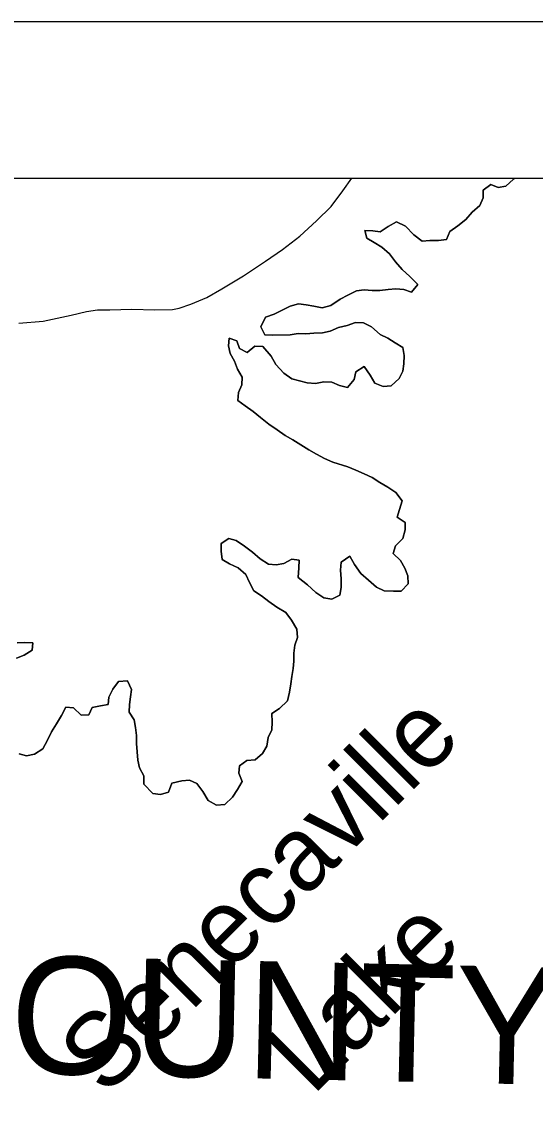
# Model space of a CAD drawing. Extents: x -22 to 431, y -18 to 160.
# Drawn here: x 330.402 to 331.059, y 158.739 to 160.12 of the extents above; entities that cross this region are included whole.
import ezdxf

# ---------------------------------------------------------------- set-up
doc = ezdxf.new("R2010")
doc.units = 0
for name, color, linetype in [('GM_X_Airport_Text_Class_2', 7, 'Continuous'), ('GM_X_County_ROW', 7, 'Continuous'), ('GM_X_Section', 7, 'Continuous'), ('GM_X_Township_Subdivision', 7, 'Continuous'), ('GM_X_Unincorporated_Text', 7, 'Continuous')]:
    doc.layers.add(name, color=color, linetype=linetype)

msp = doc.modelspace()

# ---------------------------------------------------------------- linework, layer by layer
at = {"layer": 'GM_X_County_ROW'}
msp.add_lwpolyline([(330.3989, 159.7345), (330.43, 159.7371), (330.4656, 159.7445), (330.4852, 159.7494), (330.4996, 159.7515), (330.5152, 159.7514), (330.5432, 159.7522), (330.5725, 159.7516), (330.5952, 159.752), (330.6039, 159.7536), (330.6186, 159.7588), (330.639, 159.7671), (330.6585, 159.7781), (330.686, 159.7949), (330.7141, 159.8136), (330.7359, 159.8287), (330.7579, 159.8458), (330.7796, 159.8652), (330.7983, 159.8837), (330.8131, 159.9034), (330.8248, 159.9199)], dxfattribs=at)
at = {"layer": 'GM_X_Section'}
msp.add_line((319.5549, 159.9199), (331.7949, 159.9199), dxfattribs=at)
msp.add_lwpolyline([(319.3549, 160.1199), (331.9949, 160.1199), (331.9949, 147.4799), (319.3549, 147.4799)], close=True, dxfattribs=at)
at = {"layer": 'GM_X_Township_Subdivision'}
for points in [[(331.0322, 159.9199), (331.0314, 159.9184), (331.0217, 159.9096), (331.0119, 159.9079), (331.0024, 159.9116), (330.9926, 159.9043), (330.9927, 159.8948)], [(330.9927, 159.8948), (330.9926, 159.9043), (331.0024, 159.9116), (331.0119, 159.9079), (331.0217, 159.9096), (331.0314, 159.9184), (331.0322, 159.9199)], [(330.9927, 159.8948), (330.9883, 159.8849), (330.9785, 159.8764), (330.9703, 159.8668), (330.9602, 159.8587), (330.9497, 159.8514), (330.9456, 159.8415), (330.9354, 159.8402), (330.9244, 159.8401), (330.9146, 159.8392), (330.9039, 159.8474), (330.8932, 159.8583), (330.8818, 159.8638), (330.8709, 159.858), (330.8608, 159.8511), (330.8513, 159.8525), (330.8414, 159.8527), (330.8438, 159.8429), (330.8533, 159.8377), (330.8629, 159.8317), (330.8728, 159.8231), (330.8805, 159.813), (330.8889, 159.8028), (330.8988, 159.7942), (330.9088, 159.7837), (330.9009, 159.7742), (330.8911, 159.7775), (330.8808, 159.7781), (330.871, 159.7776), (330.8604, 159.7763), (330.8506, 159.7762), (330.8404, 159.7768), (330.8305, 159.7756), (330.8196, 159.7701), (330.8095, 159.7651), (330.7978, 159.757), (330.7865, 159.7542), (330.7759, 159.7563), (330.7664, 159.7577), (330.7566, 159.7591), (330.7456, 159.7563), (330.7253, 159.7458), (330.714, 159.7419), (330.7084, 159.7297), (330.7135, 159.7195), (330.7233, 159.7192), (330.7456, 159.7195), (330.7558, 159.7212), (330.7657, 159.7209), (330.7759, 159.7214), (330.7869, 159.7219), (330.797, 159.7243), (330.8076, 159.729), (330.8185, 159.7314), (330.8291, 159.7353), (330.8397, 159.7347), (330.8496, 159.7295), (330.861, 159.7198), (330.8705, 159.715), (330.8801, 159.7094), (330.8896, 159.7031), (330.8916, 159.6929), (330.8909, 159.6826), (330.8899, 159.6731), (330.8851, 159.6636), (330.875, 159.6544), (330.8648, 159.6535), (330.8538, 159.6575), (330.848, 159.6677), (330.8403, 159.679), (330.8298, 159.672), (330.8276, 159.6625), (330.819, 159.6521), (330.8088, 159.6547), (330.7989, 159.6591), (330.7887, 159.6594), (330.7781, 159.6573), (330.7675, 159.6583), (330.7478, 159.6634), (330.7378, 159.6705), (330.7275, 159.6817), (330.7213, 159.6923), (330.7106, 159.7047), (330.7004, 159.7049), (330.6906, 159.6968), (330.6811, 159.702), (330.6776, 159.7118), (330.6677, 159.7151), (330.6671, 159.7053), (330.6691, 159.6954), (330.6745, 159.6856), (330.6784, 159.6754), (330.6845, 159.6653), (330.6839, 159.6554), (330.6795, 159.6459), (330.6788, 159.6356), (330.6883, 159.6285), (330.6983, 159.6214), (330.7078, 159.6136), (330.7185, 159.6054), (330.7292, 159.5979)], [(330.7292, 159.5979), (330.7185, 159.6054), (330.7078, 159.6136), (330.6983, 159.6214), (330.6883, 159.6285), (330.6788, 159.6356), (330.6795, 159.6459), (330.6839, 159.6554), (330.6845, 159.6653), (330.6784, 159.6754), (330.6745, 159.6856), (330.6691, 159.6954), (330.6671, 159.7053), (330.6677, 159.7151), (330.6776, 159.7118), (330.6811, 159.702), (330.6906, 159.6968), (330.7004, 159.7049), (330.7106, 159.7047), (330.7213, 159.6923), (330.7275, 159.6817), (330.7378, 159.6705), (330.7478, 159.6634), (330.7675, 159.6583), (330.7781, 159.6573), (330.7887, 159.6594), (330.7989, 159.6591), (330.8088, 159.6547), (330.819, 159.6521), (330.8276, 159.6625), (330.8298, 159.672), (330.8403, 159.679), (330.848, 159.6677), (330.8538, 159.6575), (330.8648, 159.6535), (330.875, 159.6544), (330.8851, 159.6636), (330.8899, 159.6731), (330.8909, 159.6826), (330.8916, 159.6929), (330.8896, 159.7031), (330.8801, 159.7094), (330.8705, 159.715), (330.861, 159.7198), (330.8496, 159.7295), (330.8397, 159.7347), (330.8291, 159.7353), (330.8185, 159.7314), (330.8076, 159.729), (330.797, 159.7243), (330.7869, 159.7219), (330.7759, 159.7214), (330.7657, 159.7209), (330.7558, 159.7212), (330.7456, 159.7195), (330.7233, 159.7192), (330.7135, 159.7195), (330.7084, 159.7297), (330.714, 159.7419), (330.7253, 159.7458), (330.7456, 159.7563), (330.7566, 159.7591), (330.7664, 159.7577), (330.7759, 159.7563), (330.7865, 159.7542), (330.7978, 159.757), (330.8095, 159.7651), (330.8196, 159.7701), (330.8305, 159.7756), (330.8404, 159.7768), (330.8506, 159.7762), (330.8604, 159.7763), (330.871, 159.7776), (330.8808, 159.7781), (330.8911, 159.7775), (330.9009, 159.7742), (330.9088, 159.7837), (330.8988, 159.7942), (330.8889, 159.8028), (330.8805, 159.813), (330.8728, 159.8231), (330.8629, 159.8317), (330.8533, 159.8377), (330.8438, 159.8429), (330.8414, 159.8527), (330.8513, 159.8525), (330.8608, 159.8511), (330.8709, 159.858), (330.8818, 159.8638), (330.8932, 159.8583), (330.9039, 159.8474), (330.9146, 159.8392), (330.9244, 159.8401), (330.9354, 159.8402), (330.9456, 159.8415), (330.9497, 159.8514), (330.9602, 159.8587), (330.9703, 159.8668), (330.9785, 159.8764), (330.9883, 159.8849), (330.9927, 159.8948)], [(330.7292, 159.5979), (330.7394, 159.5909), (330.749, 159.5853), (330.7695, 159.5726), (330.7794, 159.5667), (330.7897, 159.5615), (330.8004, 159.5567), (330.8193, 159.5509), (330.8296, 159.5464), (330.8402, 159.5417), (330.8505, 159.5372), (330.8604, 159.5305), (330.8707, 159.5246), (330.881, 159.5179), (330.889, 159.5074), (330.8854, 159.4963), (330.8825, 159.4864), (330.8927, 159.4797), (330.8928, 159.4702), (330.8896, 159.4592), (330.8806, 159.4496), (330.8773, 159.4401), (330.8868, 159.4311), (330.8922, 159.4213), (330.8961, 159.4115), (330.8966, 159.4012), (330.8876, 159.3917), (330.8778, 159.3919), (330.8661, 159.3921), (330.8562, 159.397), (330.8459, 159.4059), (330.8363, 159.4145), (330.8279, 159.4258), (330.8221, 159.4367), (330.8108, 159.429), (330.8102, 159.4188), (330.811, 159.4074), (330.8108, 159.3964), (330.8094, 159.3865), (330.7992, 159.3815), (330.789, 159.3832), (330.7787, 159.3899), (330.768, 159.4), (330.7558, 159.4094), (330.7568, 159.4215), (330.7574, 159.4314), (330.748, 159.4328), (330.7378, 159.427), (330.728, 159.4253), (330.7181, 159.4264), (330.7075, 159.433), (330.6975, 159.4416), (330.6872, 159.4495), (330.6769, 159.4566), (330.6675, 159.4591), (330.6577, 159.4525), (330.6574, 159.4427), (330.6587, 159.4321), (330.6682, 159.4265), (330.6792, 159.4217), (330.6891, 159.4131), (330.6938, 159.4029), (330.6992, 159.392), (330.7091, 159.3857), (330.7186, 159.3786), (330.7289, 159.3715), (330.7404, 159.3644), (330.7473, 159.3546), (330.7542, 159.343), (330.7551, 159.3324), (330.7518, 159.3228), (330.7504, 159.3126), (330.7505, 159.3023), (330.7494, 159.2929), (330.748, 159.2826), (330.7466, 159.2731), (330.7449, 159.2625), (330.7423, 159.2514), (330.7322, 159.2418), (330.7224, 159.2352), (330.7229, 159.2243), (330.7223, 159.2144), (330.7175, 159.2045), (330.7161, 159.1938), (330.7105, 159.1843), (330.7008, 159.1762), (330.6905, 159.1753), (330.6808, 159.1684), (330.6801, 159.1589), (330.6844, 159.1483), (330.6785, 159.1384), (330.6721, 159.1284), (330.6624, 159.1192), (330.6514, 159.1183), (330.6411, 159.1243), (330.6342, 159.1356), (330.6265, 159.1457), (330.617, 159.1501), (330.6072, 159.1493), (330.5944, 159.1461), (330.5903, 159.135)], [(330.5903, 159.135), (330.5944, 159.1461), (330.6072, 159.1493), (330.617, 159.1501), (330.6265, 159.1457), (330.6342, 159.1356), (330.6411, 159.1243), (330.6514, 159.1183), (330.6624, 159.1192), (330.6721, 159.1284), (330.6785, 159.1384), (330.6844, 159.1483), (330.6801, 159.1589), (330.6808, 159.1684), (330.6905, 159.1753), (330.7008, 159.1762), (330.7105, 159.1843), (330.7161, 159.1938), (330.7175, 159.2045), (330.7223, 159.2144), (330.7229, 159.2243), (330.7224, 159.2352), (330.7322, 159.2418), (330.7423, 159.2514), (330.7449, 159.2625), (330.7466, 159.2731), (330.748, 159.2826), (330.7494, 159.2929), (330.7505, 159.3023), (330.7504, 159.3126), (330.7518, 159.3228), (330.7551, 159.3324), (330.7542, 159.343), (330.7473, 159.3546), (330.7404, 159.3644), (330.7289, 159.3715), (330.7186, 159.3786), (330.7091, 159.3857), (330.6992, 159.392), (330.6938, 159.4029), (330.6891, 159.4131), (330.6792, 159.4217), (330.6682, 159.4265), (330.6587, 159.4321), (330.6574, 159.4427), (330.6577, 159.4525), (330.6675, 159.4591), (330.6769, 159.4566), (330.6872, 159.4495), (330.6975, 159.4416), (330.7075, 159.433), (330.7181, 159.4264), (330.728, 159.4253), (330.7378, 159.427), (330.748, 159.4328), (330.7574, 159.4314), (330.7568, 159.4215), (330.7558, 159.4094), (330.768, 159.4), (330.7787, 159.3899), (330.789, 159.3832), (330.7992, 159.3815), (330.8094, 159.3865), (330.8108, 159.3964), (330.811, 159.4074), (330.8102, 159.4188), (330.8108, 159.429), (330.8221, 159.4367), (330.8279, 159.4258), (330.8363, 159.4145), (330.8459, 159.4059), (330.8562, 159.397), (330.8661, 159.3921), (330.8778, 159.3919), (330.8876, 159.3917), (330.8966, 159.4012), (330.8961, 159.4115), (330.8922, 159.4213), (330.8868, 159.4311), (330.8773, 159.4401), (330.8806, 159.4496), (330.8896, 159.4592), (330.8928, 159.4702), (330.8927, 159.4797), (330.8825, 159.4864), (330.8854, 159.4963), (330.889, 159.5074), (330.881, 159.5179), (330.8707, 159.5246), (330.8604, 159.5305), (330.8505, 159.5372), (330.8402, 159.5417), (330.8296, 159.5464), (330.8193, 159.5509), (330.8004, 159.5567), (330.7897, 159.5615), (330.7794, 159.5667), (330.7695, 159.5726), (330.749, 159.5853), (330.7394, 159.5909), (330.7292, 159.5979)], [(330.3959, 159.3063), (330.4057, 159.3098), (330.4159, 159.3164), (330.4169, 159.3259), (330.4063, 159.3262), (330.3965, 159.3257)], [(330.3965, 159.3257), (330.4063, 159.3262), (330.4169, 159.3259), (330.4159, 159.3164), (330.4057, 159.3098), (330.3959, 159.3063)], [(330.5903, 159.135), (330.5798, 159.1318), (330.5703, 159.1332), (330.5588, 159.1449), (330.5587, 159.1555), (330.5533, 159.1657), (330.5509, 159.1759), (330.5492, 159.1971), (330.5491, 159.2073), (330.5478, 159.2175), (330.5462, 159.2274), (330.5401, 159.2372), (330.5403, 159.2467), (330.5414, 159.2565), (330.5428, 159.266), (330.5377, 159.277), (330.5264, 159.2761), (330.5189, 159.2665), (330.5141, 159.2562), (330.5131, 159.2467), (330.5033, 159.2451), (330.4927, 159.243), (330.4883, 159.2335), (330.4784, 159.2334), (330.4689, 159.2424), (330.459, 159.2434), (330.4535, 159.2327), (330.4471, 159.222), (330.4404, 159.212), (330.4356, 159.2014), (330.4293, 159.1903), (330.4188, 159.1833), (330.4086, 159.1813), (330.3991, 159.1839)], [(330.3991, 159.1839), (330.4086, 159.1813), (330.4188, 159.1833), (330.4293, 159.1903), (330.4356, 159.2014), (330.4404, 159.212), (330.4471, 159.222), (330.4535, 159.2327), (330.459, 159.2434), (330.4689, 159.2424), (330.4784, 159.2334), (330.4883, 159.2335), (330.4927, 159.243), (330.5033, 159.2451), (330.5131, 159.2467), (330.5141, 159.2562), (330.5189, 159.2665), (330.5264, 159.2761), (330.5377, 159.277), (330.5428, 159.266), (330.5414, 159.2565), (330.5403, 159.2467), (330.5401, 159.2372), (330.5462, 159.2274), (330.5478, 159.2175), (330.5491, 159.2073), (330.5492, 159.1971), (330.5509, 159.1759), (330.5533, 159.1657), (330.5587, 159.1555), (330.5588, 159.1449), (330.5703, 159.1332), (330.5798, 159.1318), (330.5903, 159.135)]]:
    msp.add_lwpolyline(points, dxfattribs=at)

# ---------------------------------------------------------------- texts
at = {"layer": 'GM_X_Airport_Text_Class_2'}
for s, height, rotation, p in [('Senecaville', 0.094704, 45.013, (330.5097, 158.7442)), ('Lake', 0.0947, 45.0107, (330.7745, 158.7455))]:
    msp.add_text(s, height=height, rotation=rotation, dxfattribs=at).set_placement(p)
at = {"layer": 'GM_X_Unincorporated_Text'}
msp.add_text('GUERNSEY COUNTY', height=0.15, rotation=358.733, dxfattribs=at).set_placement((329.0609, 158.8052))

doc.saveas('drawing.dxf')
